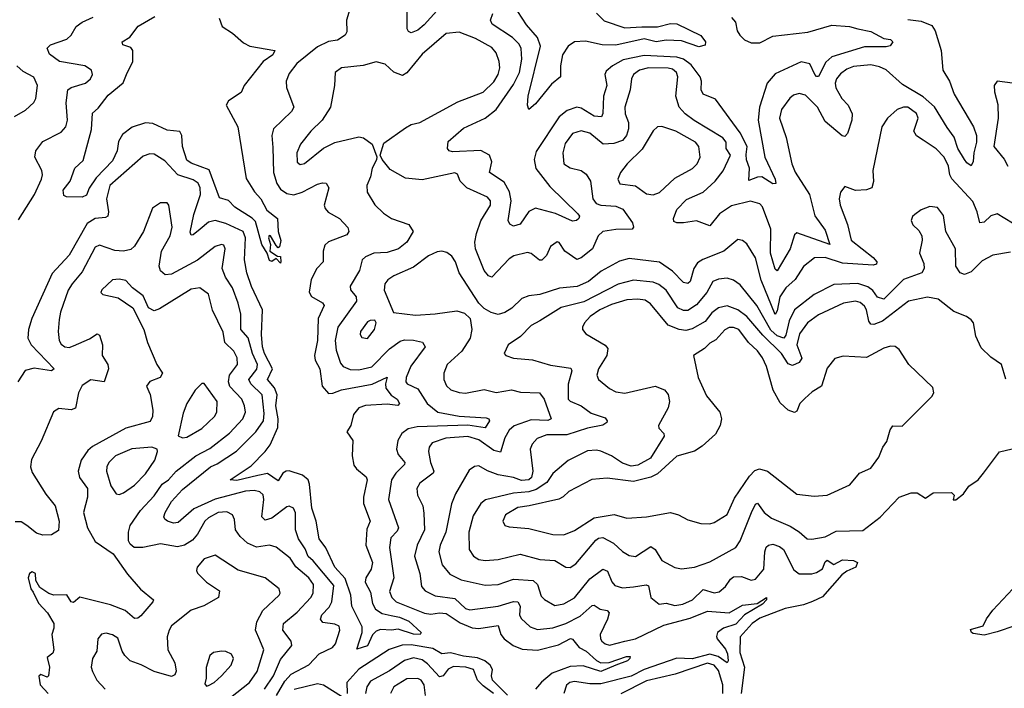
# Model space of a CAD drawing. Extents: x 1603745 to 1745082, y 385868 to 533966.
# Tile 408 of 646: x 1687418 to 1691937, y 458868 to 461937. Entities that reach past the tile are written whole.
import ezdxf

# ---------------------------------------------------------------- set-up
doc = ezdxf.new("R2010")
doc.units = 0

msp = doc.modelspace()

# ---------------------------------------------------------------- linework, layer by layer
at = {"layer": '0CON20XD'}
for points in [[(1688945.4, 462025.4), (1688918.7, 461935), (1688919.2, 461880.8), (1688911.9, 461865), (1688876.9, 461843.1), (1688835, 461836.8), (1688785, 461811.8), (1688690, 461735), (1688655, 461690), (1688641.5, 461655), (1688642.1, 461625), (1688676.7, 461535), (1688665.7, 461515), (1688583.5, 461435), (1688575.5, 461404.5), (1688579.9, 461349.9), (1688583.1, 461235), (1688598.8, 461185), (1688615, 461158.9), (1688645, 461138.8), (1688677, 461133), (1688715, 461144.7), (1688785, 461182.1), (1688808.6, 461188.6), (1688825, 461185.8), (1688837.1, 461165), (1688815.6, 461085), (1688819.8, 461069.8), (1688833.5, 461053.5), (1688886.4, 461025), (1688923.6, 460983.6), (1688928.6, 460965), (1688920, 460950), (1688835, 460916.9), (1688818.8, 460901.2), (1688810.4, 460875), (1688811.1, 460825), (1688782.5, 460795), (1688756.5, 460745), (1688746.6, 460686.6), (1688756.9, 460666.9), (1688807.6, 460637.6), (1688815.4, 460625), (1688787.9, 460565), (1688785.2, 460465), (1688772.1, 460395), (1688774.3, 460374.3), (1688796.4, 460335), (1688806.3, 460255), (1688835, 460221.6), (1688855, 460222.5), (1688895, 460238.5)], [(1689332.1, 461977.9), (1689275, 461912.5), (1689245, 461888.2), (1689215, 461875.7), (1689202.1, 461882.1), (1689196.7, 461895), (1689196.1, 462043.9)], [(1690065, 461965.9), (1690101.3, 461931.3), (1690195, 461899.6), (1690273.8, 461903.8), (1690345, 461903.1), (1690405, 461919.2), (1690435, 461917.3), (1690545, 461863.8), (1690566.2, 461835), (1690565, 461820), (1690535, 461812.5), (1690455, 461840), (1690385, 461842.2), (1690340, 461835), (1690285, 461848.8), (1690155, 461819.1), (1690091.7, 461821.7), (1690015, 461838.8), (1689964.8, 461835.2), (1689935, 461815.5), (1689910, 461775), (1689900.5, 461725), (1689900.8, 461675), (1689858.8, 461641.2), (1689785, 461550), (1689755, 461523.8), (1689748.8, 461545), (1689752.5, 461585), (1689808.4, 461815), (1689794.8, 461854.8), (1689745, 461913.5), (1689704.7, 461974.7)], [(1687412.3, 461017.7), (1687486, 461135), (1687518.6, 461205), (1687523.5, 461225), (1687520.3, 461245), (1687488.2, 461305), (1687492.7, 461335), (1687525, 461377.1), (1687608.8, 461421.2), (1687629.5, 461445), (1687637.7, 461475), (1687632.3, 461555), (1687638.7, 461615), (1687655, 461625.9), (1687720.8, 461645), (1687743.1, 461665), (1687753.1, 461685), (1687747.5, 461705), (1687717.5, 461725), (1687601.4, 461745), (1687555, 461778.6), (1687544.5, 461805.5), (1687559.4, 461820.6), (1687635, 461846.9), (1687654.6, 461865.4), (1687678.1, 461905), (1687704.8, 461925.2), (1687755, 461947.9)], [(1688333.2, 461943.2), (1688347.2, 461905), (1688395, 461874.6), (1688445, 461830), (1688475.3, 461815.3), (1688590, 461795), (1688579.4, 461775), (1688535.9, 461744.1), (1688448.6, 461635), (1688435, 461602), (1688376.1, 461563.9), (1688366.7, 461545), (1688418.9, 461445), (1688457.9, 461207.9), (1688496.6, 461146.6), (1688524.4, 461115), (1688552.8, 461062.8), (1688602, 461025), (1688603.9, 460963.9), (1688616.4, 460923.6), (1688610, 460895), (1688605, 460890), (1688595, 460900), (1688570, 460945), (1688563.6, 460946.4), (1688560, 460935), (1688570, 460905), (1688566.7, 460875), (1688601.7, 460851.7), (1688615, 460850), (1688617.5, 460825), (1688615, 460820), (1688595, 460840), (1688575, 460826.2), (1688565, 460831.2), (1688554.5, 460864.5), (1688529.4, 460905), (1688500, 461010), (1688485, 461025.8), (1688405, 461075.7), (1688376.5, 461106.5), (1688335, 461119.6), (1688309.8, 461189.8), (1688287.7, 461247.7), (1688205, 461277.7), (1688185, 461292), (1688164.8, 461355), (1688162, 461405), (1688152.8, 461422.8), (1688095, 461429.6), (1688030.1, 461460.1), (1687995, 461463.5), (1687935, 461443.9), (1687890.7, 461409.3), (1687872.2, 461377.7), (1687865, 461334.2), (1687845, 461288.8), (1687769, 461211), (1687737, 461163), (1687725, 461130.8), (1687705, 461121.9), (1687633.8, 461123.8), (1687620.5, 461130.5), (1687618, 461155), (1687650, 461195), (1687671.2, 461255), (1687710, 461290), (1687747.9, 461432.1), (1687751.9, 461508.1), (1687778.7, 461531.3), (1687825, 461590.5), (1687892.7, 461647.3), (1687909.2, 461685), (1687938, 461745), (1687936.9, 461795), (1687928.5, 461808.5), (1687891.9, 461821.9), (1687888.6, 461835), (1687923.6, 461856.4), (1687962.8, 461907.2), (1688038.3, 461951.7)], [(1690685, 461946.6), (1690703, 461925), (1690711.3, 461885), (1690723.8, 461865), (1690745, 461844.6), (1690775, 461830.5), (1690815, 461830), (1690875, 461860.8), (1691035, 461880), (1691145, 461911.2), (1691226.1, 461906.1), (1691264.5, 461894.5), (1691325, 461882), (1691385, 461850), (1691415.6, 461845), (1691425.6, 461835), (1691412.8, 461817.2), (1691395, 461811.8), (1691295, 461812.4), (1691145, 461765.8), (1691118.4, 461741.6), (1691085, 461675.6), (1691075, 461675.6), (1691068.2, 461685), (1691045, 461733.8), (1691005, 461742.9), (1690885, 461688.7), (1690848.9, 461645), (1690813.8, 461535), (1690807.7, 461475), (1690837.9, 461305), (1690886.2, 461205), (1690888, 461185), (1690875, 461183.8), (1690825, 461215.5), (1690805, 461213.9), (1690765, 461198), (1690767.8, 461255), (1690753.4, 461293.4), (1690752.1, 461317.9), (1690757.2, 461355), (1690725, 461417.8), (1690611.2, 461571.2), (1690554.6, 461595), (1690545.3, 461615), (1690547.8, 461655), (1690541.7, 461675), (1690499.7, 461729.7), (1690465.4, 461755.4), (1690434.4, 461764.4), (1690285, 461772.7), (1690188, 461752), (1690138.9, 461725), (1690109.5, 461700.5), (1690104.3, 461685), (1690113.4, 461635), (1690097.1, 461585), (1690094.6, 461505.4), (1690088.5, 461491.5), (1690055, 461494.3), (1689995, 461530.9), (1689975, 461534.7), (1689930.8, 461519.2), (1689895, 461490.9), (1689789, 461331), (1689779.2, 461295), (1689786.8, 461253.2), (1689850.8, 461170.8), (1689980.6, 461045), (1689987.1, 461035), (1689984.2, 461025), (1689973.3, 461015), (1689955, 461011.9), (1689877.2, 461047.2), (1689785, 461072.2), (1689754.3, 461055.7), (1689715, 460997.5), (1689685, 460988.6), (1689668.2, 460998.2), (1689660.4, 461015), (1689674, 461105), (1689666.6, 461146.6), (1689641.4, 461191.4), (1689574.7, 461234.7), (1689585.9, 461285), (1689574.8, 461314.8), (1689535, 461335.6), (1689405, 461329.6), (1689389.2, 461335), (1689382.2, 461345), (1689385, 461376.9), (1689455, 461439.1), (1689554.5, 461485), (1689604.7, 461525), (1689685, 461639.3), (1689712.2, 461695), (1689723.2, 461755), (1689720.5, 461805), (1689710, 461825), (1689679.7, 461855), (1689586.3, 461916.3), (1689579.5, 461935), (1689590, 461965)], [(1691495, 461938.2), (1691555, 461929.3), (1691605, 461909.2), (1691620.4, 461885), (1691647.5, 461795), (1691654.6, 461705), (1691685.4, 461655), (1691707.6, 461595), (1691795.2, 461445.2), (1691810, 461405), (1691810.2, 461375), (1691797.2, 461325), (1691794.4, 461285.6), (1691785, 461266.7), (1691765, 461279.4), (1691755, 461294.3), (1691724.2, 461345), (1691707.1, 461397.1), (1691675, 461441.5), (1691617.2, 461537.2), (1691565, 461582.3), (1691469.3, 461639.3), (1691395, 461706.2), (1691365, 461720.9), (1691325, 461729.6), (1691245, 461722), (1691215, 461710.2), (1691185, 461688.6), (1691166.9, 461665), (1691161.7, 461645), (1691164.4, 461624.4), (1691191.1, 461575), (1691221.1, 461545), (1691239.6, 461505), (1691236.7, 461475), (1691218.2, 461415), (1691205, 461400), (1691193.1, 461403.1), (1691115, 461470), (1691080, 461535), (1691025, 461590.7), (1690995, 461598.1), (1690969.7, 461590.3), (1690953.2, 461576.8), (1690915.3, 461525), (1690906.2, 461485), (1690936.6, 461396.6), (1690962, 461275), (1690977, 461237), (1691043.2, 461135), (1691067, 461037), (1691115, 460970.5), (1691135.8, 460905), (1690985, 460957.8), (1690975, 460949.2), (1690953.7, 460885), (1690895, 460784.4), (1690885, 460791.2), (1690863.5, 460865), (1690865, 460975.8), (1690827.1, 461077.1), (1690815, 461091.8), (1690773.1, 461103.1), (1690685, 461082.6), (1690630.6, 461045), (1690585, 460991.2), (1690525, 461013.4), (1690464.4, 461004.4), (1690434.1, 461004.1), (1690420.9, 461010.9), (1690419.4, 461025), (1690434, 461065), (1690478.5, 461111.5), (1690555, 461145.4), (1690610.8, 461195), (1690647.1, 461242.9), (1690680.8, 461315), (1690661.2, 461345), (1690660.8, 461375), (1690645.9, 461395), (1690513.9, 461473.9), (1690472.3, 461505), (1690444.8, 461534.8), (1690429.2, 461585), (1690439.6, 461675), (1690433.2, 461695), (1690415, 461709.3), (1690395, 461714.8), (1690305, 461715.2), (1690262.7, 461705), (1690235.1, 461684.9), (1690225.6, 461665), (1690219.6, 461615), (1690195.3, 461535), (1690197.8, 461505), (1690212.5, 461465), (1690212.1, 461435), (1690203.7, 461405), (1690185, 461381.9), (1690145, 461368.1), (1690096, 461366), (1690035, 461416), (1689995, 461427.1), (1689955, 461413.9), (1689921.4, 461368.6)], [(1689921.4, 461368.6), (1689910.9, 461325), (1689915.8, 461275), (1689945, 461256.7), (1689995, 461244.4), (1690017.9, 461227.9), (1690038.5, 461195), (1690048.8, 461115), (1690063.7, 461093.7), (1690085, 461086), (1690155, 461081.1), (1690186.8, 461066.8), (1690231.5, 461005), (1690235.5, 460985), (1690228.6, 460975), (1690155, 460973.8), (1690095, 460964), (1690073.9, 460945), (1690047.5, 460885), (1689995, 460844.2), (1689975, 460835.9), (1689920, 460875), (1689895, 460914), (1689885, 460916.5), (1689855, 460896), (1689835.8, 460854.2), (1689815, 460833.8), (1689803.6, 460833.6), (1689765, 460863.2), (1689748.2, 460868.2), (1689686.6, 460853.4), (1689665, 460839.3), (1689585, 460754.3), (1689570.5, 460760.5), (1689549.3, 460785), (1689509.6, 460885), (1689506.8, 460915), (1689514.1, 460955.9), (1689535, 461013.5), (1689579.7, 461085), (1689579.3, 461105), (1689565, 461122.3), (1689470, 461165), (1689440, 461195), (1689427.8, 461227.8), (1689415, 461234.4), (1689265, 461201.6), (1689188.8, 461208.8), (1689119.2, 461249.2), (1689081.2, 461295), (1689072.5, 461315), (1689090, 461370), (1689189.1, 461440.9), (1689215, 461455.6), (1689255, 461464.4), (1689429.9, 461560.1), (1689545, 461603.6), (1689595, 461650.7), (1689614.7, 461685), (1689621.8, 461715), (1689619.3, 461745), (1689604.7, 461784.7), (1689585, 461808.9), (1689509.6, 461849.6), (1689435, 461880), (1689375, 461873.2), (1689265, 461779.1), (1689195, 461693.3), (1689175, 461680.4), (1689135, 461696.2), (1689095, 461732.9), (1689055, 461743.1), (1688995, 461726.4), (1688895, 461715.5), (1688866, 461695), (1688863.9, 461635), (1688845.3, 461534.7), (1688806.4, 461475), (1688754.5, 461425), (1688707.1, 461365), (1688689.7, 461325), (1688692.4, 461282.4), (1688705, 461271.5), (1688725, 461276.2), (1688813.3, 461346.7), (1688865, 461373.3), (1688975, 461398.5), (1688996.2, 461395), (1689036.2, 461365), (1689057, 461307), (1689056, 461294), (1689035.5, 461254.5), (1689027.9, 461215), (1689011.5, 461175), (1689012.9, 461145), (1689047.7, 461087.7), (1689088.7, 461048.7), (1689124.7, 461024.7), (1689205, 460996.4), (1689224.5, 460965), (1689194.8, 460915.2), (1689156.7, 460885), (1689105, 460868.4), (1689044.4, 460865.6), (1689005, 460848.5), (1688989.4, 460835), (1688978.1, 460785), (1688934.3, 460714.3), (1688936.6, 460696.6), (1688962.9, 460665), (1688963.4, 460645), (1688878.3, 460525), (1688865.6, 460465), (1688870.3, 460420.3), (1688890.6, 460360.6), (1688902.9, 460345), (1688935, 460331.2), (1688975, 460330.5), (1689035, 460344.2), (1689115, 460425.9), (1689165, 460461.9), (1689185, 460467.9), (1689225, 460465.8), (1689267.3, 460457.3), (1689279.1, 460435), (1689213.4, 460346.6), (1689191.5, 460295), (1689190.6, 460275), (1689196.1, 460266.1), (1689245, 460242.3), (1689287.9, 460175), (1689337.1, 460135), (1689435, 460117.5), (1689559.4, 460109.4), (1689572, 460105), (1689574.4, 460095), (1689555, 460064.1), (1689475, 460075.2), (1689242.5, 460067.5), (1689200.8, 460059.2), (1689171.8, 460038.2), (1689153.7, 460005), (1689147.2, 459965), (1689155, 459940.5), (1689185.3, 459905.3), (1689184.5, 459895), (1689144.2, 459855.8), (1689124.5, 459825.5), (1689110.8, 459735), (1689157.1, 459605), (1689150.9, 459589.1), (1689121.2, 459558.8), (1689115.9, 459515), (1689135.9, 459375), (1689115, 459312.5), (1689126.6, 459285), (1689146.4, 459265), (1689276.2, 459213.8), (1689305, 459208.3), (1689345, 459214.1), (1689375, 459211), (1689439.2, 459169.2), (1689495, 459146.2), (1689525, 459143.1), (1689615, 459156.1), (1689626.5, 459115), (1689641.3, 459095), (1689682.5, 459065), (1689725, 459047.5), (1689795, 459043.7), (1689891.5, 459068.5), (1689946.5, 459096.5), (1689955, 459093.6), (1689986, 459056), (1690018.8, 459038.8), (1690065.4, 458995.4), (1690085, 458985.5), (1690123.8, 458986.2), (1690202.9, 459015), (1690220, 459015), (1690219.1, 459005), (1690207.8, 458995), (1690153.8, 458973.8), (1690085, 458945.7), (1690005, 458971.2), (1689945, 458968.3), (1689862.4, 458937.6), (1689813.8, 458896.2), (1689785.2, 458865)], [(1687395, 461492.5), (1687445, 461521.1), (1687483.8, 461556.2), (1687492.5, 461575), (1687500.8, 461635), (1687483.1, 461673.1), (1687435, 461698.5), (1687404.7, 461724.7)], [(1691975, 461646), (1691905, 461653.8), (1691890.8, 461635), (1691892, 461605), (1691907.5, 461547.5), (1691909.5, 461485), (1691889.6, 461355), (1691936, 461296), (1691952.7, 461265)], [(1692045, 460959.5), (1691905, 461045.9), (1691875, 461035.8), (1691845, 461007.3), (1691825, 461004.4), (1691813.2, 461055), (1691792.5, 461102.5), (1691696.9, 461206.9), (1691687.5, 461225), (1691681.3, 461265), (1691660.8, 461305), (1691625, 461344.7), (1691564.3, 461384.3), (1691534.3, 461404.3), (1691522, 461425), (1691541.5, 461485), (1691535, 461506.7), (1691494.7, 461534.7), (1691475, 461535.8), (1691444.8, 461525.2), (1691400.8, 461485), (1691375.4, 461444.6), (1691334.6, 461245), (1691336.7, 461193.3), (1691330, 461165), (1691304.3, 461155.7), (1691255, 461153.1), (1691205, 461171.2), (1691185.7, 461145), (1691180, 461115), (1691183.3, 461085), (1691217.1, 460997.1), (1691234.7, 460925), (1691335.6, 460845), (1691352.5, 460825), (1691350, 460815), (1691335, 460810.5), (1691195, 460819.8), (1691115.8, 460845), (1691066, 460844), (1691015, 460804.5), (1690977.7, 460745), (1690933.8, 460706.2), (1690907.4, 460665), (1690895, 460600), (1690885, 460584), (1690821.4, 460741.4), (1690795, 460844.4), (1690755, 460908.6), (1690735, 460923.1), (1690715, 460927.8), (1690649.4, 460875), (1690553.5, 460836.5), (1690529.6, 460820.4), (1690512.2, 460795), (1690495, 460735.6), (1690485, 460726.1), (1690465, 460730.7), (1690415, 460783.3), (1690355, 460824.1), (1690215, 460840.3), (1690171.3, 460828.7), (1690087.6, 460782.4), (1690028.2, 460735), (1689977.5, 460712.5), (1689895.2, 460704.8), (1689805, 460675.4), (1689755, 460670), (1689723.1, 460656.9), (1689676.5, 460613.5), (1689645, 460593.3), (1689613.9, 460583.9), (1689582.2, 460592.2), (1689550.8, 460610.8), (1689525.9, 460635.9), (1689435.5, 460775), (1689418.2, 460825), (1689401.6, 460851.6), (1689378.4, 460868.4), (1689355, 460874.6), (1689335, 460871.8), (1689295, 460852.4), (1689225, 460801.4), (1689135, 460761.4), (1689107.5, 460742.5), (1689093.5, 460725), (1689091.4, 460695), (1689133.3, 460593.3), (1689235, 460581.2), (1689325, 460586.2), (1689425, 460601.2), (1689460.3, 460590.3), (1689486.4, 460565), (1689493.8, 460515), (1689486.2, 460475), (1689446.8, 460415), (1689380.9, 460355), (1689364.5, 460314.5), (1689364.6, 460285), (1689377.1, 460257.1), (1689397.3, 460237.3), (1689435, 460226.2), (1689465, 460223.1), (1689549.3, 460239.3), (1689604.5, 460225.5), (1689675, 460238.5), (1689717.2, 460227.2), (1689804.7, 460224.7), (1689824.8, 460194.8), (1689857.5, 460105), (1689842.6, 460097.4), (1689765, 460101), (1689687.1, 460072.9), (1689665, 460052.2), (1689645, 460017.9), (1689625, 459952.5), (1689595, 459960), (1689525, 460008.6), (1689475, 460023.4), (1689374, 460016), (1689311.5, 459995), (1689297.3, 459975), (1689294.7, 459955), (1689303.2, 459905), (1689318.5, 459865), (1689316.2, 459855), (1689255, 459810), (1689241.5, 459785), (1689244.7, 459754.7), (1689268.9, 459705), (1689272.4, 459672.4), (1689276.7, 459595), (1689242.1, 459525), (1689230, 459475), (1689254.7, 459395), (1689261.8, 459335), (1689278.6, 459315), (1689325, 459292.6), (1689415, 459279.8), (1689463.9, 459235), (1689485, 459228), (1689615, 459245.2), (1689685, 459266.7), (1689704.7, 459264.7), (1689714.7, 459245), (1689712.6, 459205), (1689719.2, 459189.2), (1689760.6, 459150.6), (1689795, 459138.9), (1689865, 459146.6), (1689925, 459166), (1689991.3, 459198.7), (1690045, 459248.2), (1690055, 459250.4), (1690082.1, 459232.1), (1690115.3, 459225.2), (1690123.8, 459215), (1690116.3, 459185), (1690083.1, 459115), (1690083.5, 459095), (1690090, 459085), (1690105, 459071.8), (1690125, 459066.8), (1690195, 459084.4), (1690245, 459096), (1690375, 459158.1), (1690495, 459190.2), (1690575, 459222.8), (1690675, 459214.7), (1690735, 459249.5), (1690802.5, 459257.5), (1690846, 459285), (1690845.4, 459275), (1690826.7, 459255), (1690744.9, 459205.1), (1690705, 459163.4), (1690649.2, 459145), (1690621.6, 459125), (1690616, 459106), (1690619.7, 459095), (1690658, 459048), (1690666.5, 459026.5), (1690670.2, 458995), (1690665.3, 458984.7), (1690624.1, 459014.1), (1690585, 459025.3), (1690505, 459004.1), (1690434, 459006), (1690285, 458955.2), (1690225, 458923.3), (1690085, 458888.4), (1690035, 458888.6), (1689965, 458899.2), (1689943.3, 458895), (1689927.5, 458882.5), (1689916.2, 458845)], [(1690325, 461133.2), (1690355, 461143.8), (1690425, 461208.7), (1690506.6, 461253.4), (1690527.2, 461275), (1690540.8, 461305), (1690534.7, 461355), (1690520.7, 461375), (1690430, 461425), (1690365, 461446.8), (1690345, 461444.5), (1690325, 461426.5), (1690275, 461342.3), (1690206.5, 461275), (1690176.2, 461235), (1690163.8, 461205), (1690173, 461183), (1690244.1, 461174.1), (1690295, 461137.1), (1690325, 461133.2)], [(1688895, 460238.5), (1689036.7, 460263.3), (1689105, 460295.5), (1689096.7, 460265), (1689099.2, 460245), (1689123.7, 460213.6), (1689151.2, 460195), (1689161.9, 460175), (1689153.4, 460166.6), (1689105, 460171.8), (1689005, 460166), (1688975.5, 460155), (1688950.6, 460125), (1688937.8, 460075), (1688919.6, 460045), (1688946.7, 460005), (1688944.6, 459935), (1688952.6, 459892.6), (1688964.8, 459874.8), (1689009.1, 459839.1), (1689013.8, 459825), (1688996.3, 459745), (1688996.3, 459716.4), (1689026.9, 459635), (1689011.4, 459598.6), (1689006.5, 459525), (1689036.9, 459445), (1689031.3, 459415), (1689006.9, 459375), (1689004.2, 459355), (1689029, 459309), (1689037, 459257), (1689051.1, 459231.1), (1689081.4, 459211.4), (1689123, 459203), (1689160.8, 459195), (1689205, 459176), (1689260.8, 459125), (1689256.7, 459115), (1689225, 459116.5), (1689155, 459139.5), (1689125, 459134.7), (1689075, 459137.8), (1689055, 459130), (1689036.9, 459113.1), (1689015, 459063.5), (1688965, 459047.5), (1688990.3, 459125), (1688990.7, 459150.7), (1688942, 459245), (1688938.8, 459295), (1688912.5, 459372.5), (1688864.2, 459425), (1688823.1, 459513.1), (1688792.2, 459555), (1688778.9, 459635), (1688759.2, 459695), (1688748.8, 459805), (1688741.6, 459825), (1688716.2, 459846.2), (1688654.4, 459865.6), (1688641.4, 459865), (1688626.7, 459855), (1688605, 459820), (1688555, 459854.3), (1688511.1, 459845), (1688415, 459822.1), (1688384, 459825), (1688480.6, 459889.4), (1688545.4, 459955), (1688568.3, 459985), (1688602.9, 460065), (1688604.6, 460105), (1688594, 460165), (1688599.5, 460215), (1688587.2, 460247.2), (1688555.6, 460285), (1688578.6, 460335), (1688541.5, 460405), (1688533.1, 460435), (1688527.6, 460492.4), (1688532.7, 460605), (1688481.8, 460711.8), (1688460.7, 460775), (1688449.7, 460835), (1688454.5, 460935), (1688444, 460964), (1688365, 461001.7), (1688315.3, 461014.7), (1688285, 461008.2), (1688247.3, 460975), (1688215, 460950), (1688205, 460948), (1688200.8, 460960.8), (1688216.9, 461043.1), (1688247.5, 461135), (1688246.5, 461165), (1688236.9, 461186.9), (1688215, 461202.3), (1688144.3, 461224.3), (1688085, 461288.9), (1688035, 461319.5), (1688015, 461320.4), (1687985, 461310.4), (1687832.4, 461175), (1687817.4, 461115), (1687825.9, 461054.1), (1687822.2, 461035), (1687811.9, 461028.1), (1687765, 461024.8), (1687728.1, 461001.9), (1687645, 460856), (1687567.7, 460772.3), (1687473.9, 460565), (1687459, 460515), (1687455.3, 460475), (1687471.3, 460445), (1687577.1, 460335), (1687564.4, 460325.6), (1687485, 460337.5), (1687443.1, 460326.9), (1687410, 460275)], [(1688596.6, 458835), (1688635, 458901.2), (1688665, 458933.3), (1688745, 458976.7), (1688793.4, 459026.6), (1688854.5, 459055), (1688867.4, 459072.6), (1688887.1, 459135), (1688883.9, 459153.9), (1688865, 459162.2), (1688810.1, 459170.1), (1688798.2, 459185), (1688805.4, 459205), (1688838.9, 459241.1), (1688851.4, 459265), (1688859.4, 459339.4), (1688765, 459453.2), (1688742.6, 459472.6), (1688728.3, 459508.3), (1688697.9, 459555), (1688684.7, 459595), (1688683.6, 459673.6), (1688674.4, 459695), (1688655, 459703.8), (1688645, 459701.8), (1688575, 459649.2), (1688545, 459640), (1688528.9, 459655), (1688539.2, 459735), (1688535, 459755.7), (1688520.1, 459770.1), (1688495, 459776.1), (1688455, 459773.7), (1688315, 459736.9), (1688217.5, 459692.5), (1688145, 459629.5), (1688125, 459626.9), (1688096.7, 459635), (1688083.8, 459643.8), (1688080, 459655), (1688085.4, 459675), (1688115.3, 459725), (1688165, 459780.5), (1688293.3, 459885), (1688325, 459898.6), (1688413.5, 459956.5), (1688502.8, 460045), (1688536.9, 460095), (1688540.6, 460129.4), (1688531, 460215), (1688478.8, 460265), (1688470.2, 460285), (1688507.4, 460332.6), (1688510.3, 460355), (1688486.9, 460405), (1688466.6, 460476.6), (1688433.3, 460515), (1688433.3, 460585), (1688420.8, 460635), (1688395, 460705.5), (1688362.9, 460755), (1688347.5, 460795), (1688361.2, 460885), (1688355, 460901.4), (1688345, 460904.5), (1688315, 460895.3), (1688235, 460832.3), (1688115, 460768.8), (1688085.3, 460765.3), (1688064.5, 460784.5), (1688058.7, 460805), (1688069.5, 460875), (1688108.8, 460945), (1688117.5, 460985), (1688102.9, 461085), (1688095, 461095.7), (1688065, 461096.9), (1688027.8, 461072.2), (1687987.2, 460965), (1687945, 460897.8), (1687927.8, 460882.2), (1687895, 460873.8), (1687855, 460877.7), (1687785, 460902.5), (1687765, 460893.1), (1687705, 460779.5), (1687658.9, 460725), (1687641.5, 460695), (1687606.2, 460595), (1687600.2, 460560.2), (1687594.5, 460505), (1687599.6, 460465), (1687608.2, 460448.2), (1687625.3, 460435.3), (1687645, 460432.9), (1687665, 460439.2), (1687738.3, 460471.7), (1687773.8, 460495), (1687785, 460488.6), (1687798.9, 460445), (1687796.7, 460395), (1687823.6, 460355), (1687826.2, 460335), (1687805.4, 460274.6), (1687745, 460283.2), (1687705, 460258.5), (1687687.5, 460225), (1687675, 460154.4), (1687655, 460146.7), (1687598.2, 460151.8), (1687573, 460137), (1687517, 460003), (1687472.2, 459917.8), (1687468.2, 459885), (1687475, 459858.6), (1687538.7, 459758.7), (1687580.9, 459705), (1687598.8, 459635), (1687597, 459593), (1687565, 459572.5), (1687525, 459571.5), (1687495, 459580.9), (1687451.1, 459615), (1687425, 459632.2), (1687398.3, 459631.7)], [(1691965, 460870), (1691884, 460856), (1691835, 460829.5), (1691785, 460780), (1691755, 460767.7), (1691735, 460774.6), (1691714.6, 460805), (1691712.8, 460885), (1691668.9, 460965), (1691657.9, 461037.9), (1691630, 461075), (1691595, 461080), (1691555.8, 461064.2), (1691527, 461043), (1691515.9, 461034.1), (1691510, 461015), (1691516.7, 460995), (1691545, 460968.8), (1691558.6, 460945), (1691560.6, 460925), (1691548.2, 460865), (1691567.8, 460817.8), (1691570, 460795), (1691558.1, 460775), (1691475, 460744.6), (1691385, 460654.1), (1691355, 460663.2), (1691333.3, 460693.3), (1691311.4, 460711.4), (1691265, 460726.5), (1691155, 460721.3), (1691064.8, 460675.2)], [(1691064.8, 460675.2), (1690974.8, 460605.2), (1690949.5, 460555), (1690935, 460489.1), (1690924.8, 460475.2), (1690895, 460485.8), (1690865, 460511.3), (1690801.9, 460625), (1690725, 460719.1), (1690695, 460741.2), (1690665, 460750.4), (1690625, 460745.4), (1690599.4, 460735), (1690571.4, 460685), (1690525, 460628.3), (1690485, 460602.6), (1690465, 460601.7), (1690438.7, 460615), (1690385.9, 460695), (1690352, 460722), (1690325, 460731.6), (1690235, 460741.2), (1690165, 460723.6), (1690007.4, 460642.6), (1689903.8, 460616.2), (1689805, 460554.7), (1689765, 460533.2), (1689717.1, 460482.9), (1689660.6, 460445), (1689641.2, 460405), (1689650, 460395), (1689685, 460382.7), (1689772.5, 460375), (1689855, 460351.8), (1689947.1, 460337.1), (1689952, 460325), (1689935.7, 460264.3), (1689935.5, 460195), (1689945.3, 460185.3), (1689995.2, 460165.2), (1690040.5, 460130.5), (1690105, 460110), (1690114.2, 460095.8), (1690112.5, 460087.5), (1690094.1, 460075.9), (1690025, 460062.7), (1689929.1, 460030.9), (1689838.3, 460031.7), (1689793.3, 460015), (1689770.7, 459989.3), (1689761.8, 459965), (1689774, 459865), (1689767.8, 459835), (1689755, 459824.6), (1689722.1, 459822.1), (1689685, 459835.2), (1689615, 459847.4), (1689565.6, 459865.6), (1689525, 459889.2), (1689505, 459885.6), (1689481.3, 459868.7), (1689418.6, 459761.4), (1689399.7, 459715), (1689373.8, 459585), (1689347.8, 459525), (1689342, 459495), (1689356.7, 459435), (1689392.1, 459392.1), (1689445, 459365.9), (1689555, 459341.6), (1689615, 459345.3), (1689685, 459369.2), (1689775, 459363.6), (1689795.2, 459345.2), (1689811.4, 459291.4), (1689826.2, 459276.2), (1689875, 459248.9), (1689915, 459256.4), (1689965, 459282.8), (1690035, 459371.2), (1690095, 459414.6), (1690116.4, 459406.4), (1690136.2, 459356.2), (1690150.1, 459340.1), (1690185, 459329.7), (1690235.5, 459334.5), (1690293.2, 459343.2), (1690305, 459339.2), (1690314.4, 459285), (1690353.8, 459253.8), (1690385, 459258.9), (1690425, 459247.8), (1690462, 459255), (1690506.4, 459275), (1690555, 459321.8), (1690605, 459306.5), (1690628.8, 459311.2), (1690657.7, 459335), (1690680.9, 459369.1), (1690695, 459379.3), (1690731.6, 459381.6), (1690775, 459364.6), (1690795, 459369.6), (1690832.9, 459415), (1690837.5, 459495), (1690844.6, 459515.4), (1690855, 459525.8), (1690875, 459529.4), (1690905, 459519.6), (1690923.8, 459505), (1690971.7, 459411.7), (1690995, 459393.2), (1691053.2, 459393.2), (1691075, 459400.2), (1691103, 459417), (1691115, 459448.6), (1691125, 459455.9), (1691155, 459435.9), (1691195, 459458), (1691245, 459454.8), (1691263.9, 459445), (1691255.8, 459424.2), (1691214.3, 459405.7), (1691191.6, 459388.4), (1691102.2, 459287.8), (1691057.3, 459267.3), (1691015, 459251.7), (1690931.9, 459235), (1690815, 459189.7), (1690780.7, 459165), (1690725.7, 459105), (1690723, 459033), (1690744.5, 458965), (1690729.4, 458845)], [(1688541.5, 458865), (1688583, 458925), (1688615, 459001.2), (1688667.7, 459065), (1688664.6, 459085), (1688626.2, 459135), (1688629.2, 459165), (1688691.8, 459218.2), (1688755, 459285.4), (1688765.8, 459305), (1688766.2, 459345), (1688744.7, 459375), (1688685.1, 459425.1), (1688659.3, 459465), (1688595, 459516.2), (1688565, 459524.7), (1688505, 459515.8), (1688464, 459534), (1688430, 459565), (1688409.5, 459595), (1688403.6, 459643.6), (1688395, 459664), (1688368.6, 459678.6), (1688330, 459675), (1688285, 459650.6), (1688267.5, 459635), (1688234.7, 459575), (1688211.8, 459548.2), (1688175, 459524.8), (1688142.2, 459517.8), (1688065, 459531.2), (1687983.8, 459513.8), (1687943.8, 459515), (1687925, 459529.2), (1687918.2, 459545), (1687917.7, 459585), (1687925.4, 459615), (1687973.1, 459685), (1688035, 459751.8), (1688072.9, 459805), (1688101.2, 459825), (1688136, 459865), (1688226, 459935), (1688290.6, 459969.4), (1688381.5, 460038.5), (1688442.2, 460105), (1688455.3, 460135), (1688450.5, 460165), (1688437.2, 460195), (1688383.5, 460253.5), (1688376, 460275), (1688381.3, 460305), (1688418.2, 460355), (1688416.2, 460385), (1688401.8, 460415), (1688359.7, 460455), (1688352.3, 460502.3), (1688303.4, 460603.4), (1688285, 460676.7), (1688245, 460705.6), (1688205, 460699.6), (1688060.2, 460609.8), (1688035, 460600.4), (1688009.5, 460615), (1687985, 460670), (1687935.6, 460705.6), (1687905, 460739.4), (1687875, 460745.5), (1687845, 460742.2), (1687795, 460697.5), (1687790.8, 460685), (1687800, 460675), (1687870.7, 460660.7), (1687937.5, 460615), (1687988.1, 460515), (1688004.4, 460455), (1688047.5, 460355), (1688074.3, 460315), (1688062.5, 460295), (1688015, 460276.9), (1688000, 460255), (1688017.1, 460217.1), (1688029.2, 460145), (1688028.2, 460115), (1688017.1, 460092.9), (1687905, 460061.8), (1687751.8, 459978.2), (1687730.9, 459959.1), (1687700.4, 459915), (1687686.2, 459865), (1687692.5, 459835), (1687729.3, 459785), (1687730, 459745), (1687710.6, 459675), (1687729.7, 459605), (1687765, 459542.7), (1687847.1, 459485), (1687912.4, 459392.4), (1687972.9, 459322.9), (1688032.5, 459275), (1688030, 459265), (1687975, 459200.8), (1687960, 459190), (1687945, 459188.9), (1687902.5, 459225), (1687835, 459252), (1687695, 459286.7), (1687665, 459262), (1687654.2, 459265), (1687635, 459298), (1687575, 459295.6), (1687552.8, 459302.8), (1687510.8, 459330.8), (1687492.3, 459362.3), (1687490.6, 459395), (1687475, 459402.2), (1687463.8, 459395), (1687456.7, 459375), (1687470, 459325), (1687479.7, 459309.7), (1687505, 459258.8), (1687545.3, 459215.3), (1687574.4, 459165), (1687575.6, 459145), (1687565.6, 459115), (1687575.6, 459045), (1687570.6, 459029.4), (1687545, 459010), (1687555.5, 458965), (1687551.2, 458925), (1687545, 458920), (1687515, 458931.2), (1687506.1, 458923.9), (1687512.9, 458885), (1687549.5, 458845)], [(1691945, 460287.5), (1691925, 460353.8), (1691875, 460388), (1691830.9, 460430.9), (1691806.5, 460485), (1691795.6, 460545.6), (1691785, 460560), (1691764.2, 460574.2), (1691705, 460597.5), (1691633.8, 460653.8), (1691585, 460662.8), (1691498.1, 460645), (1691377.6, 460552.4), (1691338, 460538), (1691325, 460540), (1691315, 460553.5), (1691305.2, 460605), (1691295, 460621.8), (1691275, 460638.6), (1691255, 460644.3), (1691199.4, 460635), (1691085, 460581.7), (1691033.9, 460545), (1690997.9, 460495), (1690985.3, 460445), (1691007.3, 460382.7), (1690996.3, 460363.7), (1690965, 460350), (1690945, 460357.1), (1690915.3, 460405), (1690828.9, 460488.9), (1690755, 460574.8), (1690715, 460605.7), (1690665, 460624.2), (1690625, 460614.2), (1690595, 460591.3), (1690565, 460551.7), (1690505, 460518.3), (1690475, 460510.5), (1690445, 460515.2), (1690394.8, 460534.8), (1690313.2, 460633.2), (1690289, 460649), (1690255, 460653.9), (1690205, 460650.5), (1690135, 460629.8), (1690080.9, 460605), (1690036.9, 460575), (1690010, 460545), (1690001.4, 460525), (1690000.8, 460515), (1690016, 460495), (1690105, 460443.1), (1690117.8, 460427.8), (1690113.5, 460395), (1690074.2, 460335), (1690067.5, 460305), (1690074.7, 460284.7), (1690125, 460244.5), (1690155, 460228.5), (1690195, 460222.1), (1690335, 460254.6), (1690377.8, 460237.8), (1690395, 460216.7), (1690400, 460185), (1690394.4, 460155), (1690350, 460075), (1690351.7, 460061.7), (1690375, 460037.5), (1690376, 460025), (1690313.2, 459925), (1690255, 459893), (1690225, 459888.1), (1690185, 459901.1), (1690135, 459934.7), (1690085, 459956.8), (1690065, 459961.1), (1690025, 459957.5), (1689935, 459913.9), (1689865.2, 459854.8), (1689837.5, 459812.5), (1689789, 459781), (1689755, 459770.6), (1689685, 459764.1), (1689556.8, 459733.2), (1689534.1, 459715.9), (1689499.6, 459660.4), (1689479, 459585), (1689480.8, 459505), (1689500.5, 459475), (1689525, 459459.3), (1689555, 459454.2), (1689615, 459458.8), (1689715, 459483.7), (1689805, 459459), (1689874.3, 459454.3), (1689925, 459424.3), (1689945, 459423.3), (1689970.5, 459439.5), (1690062.4, 459547.6), (1690075, 459557.3), (1690095, 459560.7), (1690143.8, 459535), (1690185, 459495.4), (1690215, 459477.7), (1690245, 459472.7), (1690315, 459518.5), (1690334.8, 459504.8), (1690365, 459454.5), (1690425, 459422.5), (1690455, 459416.4)], [(1689015, 460473.8), (1689046.2, 460515), (1689054.2, 460545), (1689048.1, 460558.1), (1689026.9, 460556.9), (1689015, 460549.5), (1688982.7, 460505), (1688981.2, 460491.2), (1688988.8, 460478.8), (1689015, 460473.8)], [(1689915, 459572.3), (1689965, 459593.1), (1690055, 459650.6), (1690146.5, 459666.5), (1690205, 459649.5), (1690295, 459655.5), (1690405.4, 459675.4), (1690441.2, 459665), (1690485, 459641.4), (1690545, 459624.2), (1690585, 459622.9), (1690605, 459628.6), (1690665, 459665.8), (1690699.7, 459740.3), (1690767.4, 459842.6), (1690791.8, 459868.2), (1690814, 459876), (1690850.6, 459865), (1690985, 459759.2), (1691065, 459749.4), (1691125, 459754.5), (1691228.3, 459801.7), (1691273.3, 459855), (1691325, 459878.8), (1691361.4, 459928.6), (1691380, 459975), (1691398.5, 460001.5), (1691413.8, 460055), (1691425, 460072.5), (1691468.8, 460071.2), (1691605, 460206.7), (1691613.8, 460225), (1691608.8, 460248.8), (1691499.2, 460355), (1691455, 460423.8), (1691436.9, 460436.9), (1691415, 460438.1), (1691385, 460428.6), (1691305, 460386.7), (1691197, 460393), (1691158.8, 460381.2), (1691125, 460337.1), (1691098.7, 460255), (1691055, 460228.9), (1691021.3, 460198.7), (1690998.9, 460175), (1690985, 460140.6), (1690975, 460133.4), (1690944.7, 460144.7), (1690909, 460179), (1690876.4, 460236.4), (1690845.3, 460345), (1690827.8, 460385), (1690805, 460416.4), (1690763.8, 460455), (1690718.2, 460515), (1690695, 460524.1), (1690675, 460523.4), (1690655, 460513.8), (1690613.1, 460466.9), (1690585, 460452.2), (1690561.9, 460428.1), (1690511.2, 460395), (1690532.9, 460295), (1690570, 460210), (1690631.1, 460135), (1690639.5, 460105), (1690633.9, 460075), (1690611.2, 460035), (1690551, 459979), (1690515, 459957.1), (1690435, 459934), (1690345, 459852.8), (1690315, 459837.1), (1690235, 459817.8), (1690115, 459833.1), (1690043.8, 459826.2), (1689938.3, 459771.7), (1689913.3, 459746.7), (1689893.4, 459736.6), (1689756.2, 459706.2), (1689705, 459697.4), (1689648.6, 459665), (1689635.7, 459635), (1689645, 459616), (1689665, 459608.9), (1689755, 459601.2), (1689865.4, 459574.6), (1689915, 459572.3)], [(1688165, 460017.5), (1688185, 460021.5), (1688255, 460060.9), (1688312.7, 460115), (1688322.5, 460135), (1688325.4, 460185), (1688265, 460266.7), (1688255, 460266.7), (1688223.6, 460236.4), (1688185.3, 460174.7), (1688168.3, 460131.7), (1688146.2, 460026.2), (1688165, 460017.5)], [(1687875, 459757.5), (1687895, 459764.6), (1687945, 459800), (1687995, 459851.8), (1688038.5, 459915), (1688050.8, 459955), (1688048.8, 459965), (1688025, 459975.5), (1687933.3, 459966.7), (1687857.8, 459935), (1687826.9, 459905), (1687818, 459885), (1687817.5, 459865), (1687837.3, 459797.3), (1687860.4, 459760.4), (1687875, 459757.5)], [(1690455, 459416.4), (1690515, 459423.9), (1690585, 459448.8), (1690705.5, 459515), (1690725, 459545.6), (1690776.3, 459675), (1690795, 459712.9), (1690805, 459718.2), (1690835.2, 459675.2), (1690868.7, 459648.7), (1690955, 459611.7), (1690996.3, 459586.3), (1691032, 459555), (1691053.2, 459553.2), (1691115, 459563.8), (1691165, 459589.6), (1691287.9, 459592.1), (1691366.9, 459653.1), (1691454.5, 459745.5), (1691510, 459765), (1691537.5, 459765), (1691575, 459741.2), (1691610, 459765), (1691695, 459766.7), (1691707.5, 459755), (1691703, 459733), (1691715, 459732.5), (1691749.7, 459760.3), (1691774.5, 459795.5), (1691817.5, 459825), (1691842.5, 459855), (1691915, 459953.3), (1692025, 459978.8)], [(1688356.3, 458803.7), (1688473.3, 458895), (1688507.8, 458945), (1688538.4, 459045), (1688519.8, 459089.8), (1688500.3, 459135), (1688506.7, 459173.3), (1688534.8, 459225.2), (1688608.5, 459295), (1688613.5, 459305), (1688608.5, 459325), (1688545, 459375.5), (1688420.4, 459410.4), (1688315, 459479.4), (1688265, 459463.1), (1688232.9, 459425), (1688229.5, 459409.5), (1688235, 459396.7), (1688276, 459355), (1688335, 459316), (1688330.5, 459285), (1688263.7, 459246.3), (1688205, 459227.1), (1688115.5, 459155), (1688104.7, 459135.3), (1688095.4, 459105), (1688098.2, 459045), (1688130.9, 458985), (1688136.9, 458946.9), (1688130.1, 458929.9), (1688115, 458923.2), (1688035, 458944.7), (1687976.4, 458976.4), (1687925, 458994.1), (1687901.2, 459018.8), (1687888.5, 459038.5), (1687868.3, 459098.3), (1687845, 459114.1), (1687815, 459121.8), (1687793.7, 459116.3), (1687777.3, 459095), (1687772, 459038), (1687752.2, 459005), (1687746.5, 458965), (1687752.2, 458945), (1687772.5, 458905), (1687810.9, 458865)], [(1691985, 459154.3), (1691905, 459127.3), (1691845, 459112.1), (1691795, 459120), (1691786, 459125), (1691781.4, 459138.6), (1691840, 459155), (1691855, 459187.5), (1691885, 459227.5), (1691976.7, 459325)], [(1688275, 458878.8), (1688285, 458881.1), (1688310.6, 458895), (1688345, 458925.6), (1688389.1, 458975), (1688399.1, 459005), (1688390.8, 459025), (1688365, 459037.3), (1688345, 459038.8), (1688307.1, 459032.9), (1688291.6, 459018.4), (1688273.7, 458963.7), (1688274.5, 458915), (1688268.8, 458888.8), (1688275, 458878.8)], [(1689657.3, 458837.3), (1689588.3, 458905), (1689583.5, 458925), (1689588.3, 458955), (1689577.8, 458975), (1689553.8, 458993.8), (1689518.8, 459008.8), (1689455, 459015.5), (1689395, 459031.1), (1689355, 459026.7), (1689315, 459051.1), (1689215, 459068.2), (1689173.8, 459066.2), (1689113.3, 459046.7), (1688975, 458956), (1688919.8, 458895), (1688920.7, 458845)], [(1689593.4, 458845), (1689545, 458879.2), (1689520.1, 458905), (1689500.8, 458955), (1689466.2, 458965), (1689408.9, 458968.9), (1689385, 458956.7), (1689362.5, 458925), (1689345, 458921), (1689290.5, 458980.5), (1689265, 458998.3), (1689225, 459007.7), (1689184.1, 458995.9), (1689115, 458948.3), (1689028.8, 458901.2), (1689011.9, 458875), (1689004.7, 458845)], [(1690645.4, 458844.6), (1690645.8, 458885), (1690625, 458950.4), (1690605, 458974.4), (1690575, 458983.3), (1690426.5, 458933.5), (1690295, 458902.8), (1690177.5, 458842.5)], [(1689280.5, 458835), (1689275.4, 458885), (1689260.9, 458905), (1689245, 458913.9), (1689195, 458911.7), (1689136.2, 458875), (1689120.3, 458845)], [(1688895, 458831.1), (1688813.2, 458883.2), (1688785, 458889.5), (1688677.4, 458862.6)]]:
    msp.add_lwpolyline(points, dxfattribs=at)

doc.saveas('drawing.dxf')
